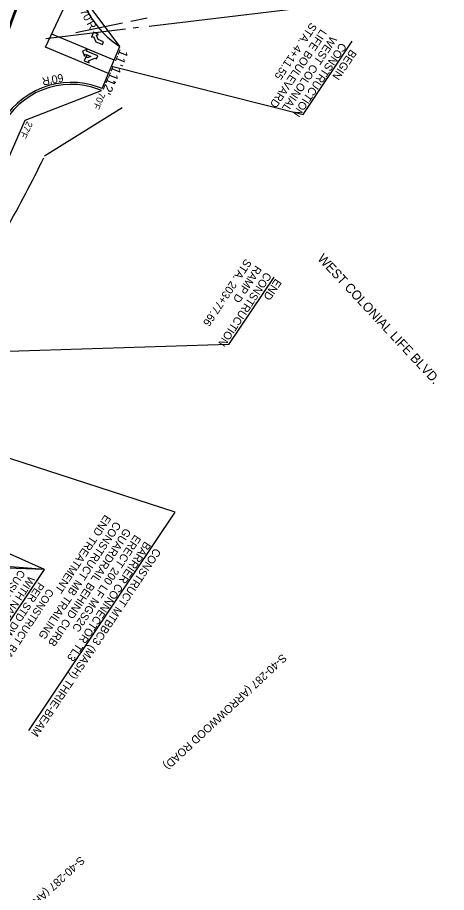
# Model space of a CAD drawing. Extents: x 1966090 to 1975830, y 788086 to 801233.
# Drawn here: x 1971774 to 1972095, y 795878 to 796534 of the extents above; entities that cross this region are included whole.
import ezdxf

# ---------------------------------------------------------------- set-up
doc = ezdxf.new("R2010")
doc.units = 0
for name, color, linetype in [('BR_PROPOSED_DRAINAGE', 7, 'Continuous'), ('RD_EX_Driveway_txCode', 7, 'Continuous'), ('RD_EX_RW_TX', 7, 'Continuous'), ('RD_EX_SU_Gas', 7, 'Continuous'), ('RD_EX_SU_H2O', 7, 'Continuous'), ('RD_EX_Survey_Limits', 7, 'Continuous'), ('RD_EX_TX_Dam_ELEV', 7, 'Continuous'), ('RD_PD_RW_TX', 7, 'Continuous'), ('RD_Sketch6', 7, 'Continuous'), ('RD_Sketch8', 7, 'Continuous')]:
    doc.layers.add(name, color=color, linetype=linetype)

msp = doc.modelspace()

# ---------------------------------------------------------------- linework, layer by layer
at = {"layer": 'BR_PROPOSED_DRAINAGE'}
for p, q in [((1971850.26, 796511.91), (1971822.14, 796549.74)), ((1971779.3, 796456.76), (1971836.59, 796478.95)), ((1971758.42, 796409.21), (1971779.3, 796456.76))]:
    msp.add_line(p, q, dxfattribs=at)
at = {"layer": 'RD_EX_Driveway_txCode'}
for p, q in [((1971830.64, 796522.55), (1971829.1, 796518.86)), ((1971829.1, 796518.86), (1971830.6, 796519.48)), ((1971830.6, 796519.48), (1971832.3, 796515.33)), ((1971834.33, 796521.01), (1971830.64, 796522.55)), ((1971832.82, 796520.39), (1971834.33, 796521.01)), ((1971834.13, 796517.17), (1971832.82, 796520.39)), ((1971832.3, 796515.33), (1971837.24, 796513.27)), ((1971838.17, 796515.49), (1971834.13, 796517.17)), ((1971837.24, 796513.27), (1971838.17, 796515.49)), ((1971826.01, 796509.83), (1971822.31, 796508.31)), ((1971822.31, 796508.31), (1971823.84, 796504.61)), ((1971823.84, 796504.61), (1971824.46, 796506.11)), ((1971824.46, 796506.11), (1971828.51, 796504.45)), ((1971825.39, 796508.33), (1971826.01, 796509.83)), ((1971833.85, 796504.8), (1971825.39, 796508.33)), ((1971825.22, 796504.86), (1971823.68, 796501.17)), ((1971823.68, 796501.17), (1971827.37, 796499.63)), ((1971825.84, 796503.35), (1971825.22, 796504.86)), ((1971828.51, 796504.45), (1971825.84, 796503.35)), ((1971826.75, 796501.13), (1971831.58, 796503.12)), ((1971827.37, 796499.63), (1971826.75, 796501.13)), ((1971831.58, 796503.12), (1971832.93, 796502.58)), ((1971832.93, 796502.58), (1971833.85, 796504.8))]:
    msp.add_line(p, q, dxfattribs=at)
at = {"layer": 'RD_EX_SU_Gas'}
for p, q in [((1971794.68, 796511.27), (1971818.54, 796562.86)), ((1971846.1, 796501.75), (1971799.3, 796521.26))]:
    msp.add_line(p, q, dxfattribs=at)
for centre, radius, start, end in [((1971051.22, 796804.85), 768, 334.44688, 341.82587), ((1971051.22, 796804.85), 769, 334.44688, 341.82587), ((1974296, 798203.94), 3784.72, 216.39766, 236.97136), ((1974296, 798203.94), 3796.72, 216.39766, 236.97136), ((1974296, 798203.94), 3842.72, 216.39766, 244.09898), ((1974296, 798203.94), 3854.72, 216.39766, 243.9112)]:
    msp.add_arc(centre, radius, start, end, dxfattribs=at)
at = {"layer": 'RD_EX_Survey_Limits'}
msp.add_line((1971841.86, 796491.6), (1971794.68, 796511.27), dxfattribs=at)
at = {"layer": 'RD_EX_TX_Dam_ELEV'}
msp.add_line((1971852.17, 796465.84), (1971793.9, 796429.63), dxfattribs=at)
msp.add_arc((1970655.54, 796992.68), 1270, 330.89814, 333.61821, dxfattribs=at)
at = {"layer": 'RD_PD_RW_TX'}
msp.add_line((1971836.59, 796478.95), (1971834.56, 796479.69), dxfattribs=at)
msp.add_arc((1971813.84, 796424.98), 58.5, 69.26451, 153.52193, dxfattribs=at)
at = {"layer": 'RD_Sketch6'}
for p, q in [((1972022.56, 796545), (1971872.27, 796526.95)), ((1971870.83, 796533.11), (1971858.5, 796530.56)), ((1971852.28, 796529.26), (1971817.31, 796522.01)), ((1971864.37, 796526.01), (1971860.39, 796525.53)), ((1971854.61, 796524.83), (1971794.92, 796517.67)), ((1971987.8, 796460.83), (1972024.7, 796515.93)), ((1971844.17, 796497.13), (1971987.8, 796460.83)), ((1971932.18, 796288.53), (1971966, 796339.04)), ((1971932.18, 796288.53), (1971643.71, 796279.28)), ((1971891.84, 796162.89), (1971651.31, 796240.83)), ((1971793.86, 796119.85), (1971606.84, 796202.55)), ((1971782.14, 795999.06), (1971891.84, 796162.89)), ((1971793.86, 796119.85), (1971588.72, 796135.58)), ((1971793.86, 796119.85), (1971590.01, 796126.9)), ((1971733.2, 796029.28), (1971793.86, 796119.85))]:
    msp.add_line(p, q, dxfattribs=at)
at = {"layer": 'RD_Sketch8'}
for p, q in [((1971837.17, 796480.34), (1971850.32, 796511.87)), ((1971850.26, 796511.91), (1971850.32, 796511.87)), ((1971837.17, 796480.34), (1971835.07, 796481.1))]:
    msp.add_line(p, q, dxfattribs=at)
for centre, radius, start, end in [((1971888.09, 796570.81), 70, 161.50403, 237.28747), ((1971813.84, 796424.98), 60, 69.26451, 153.52193), ((1972226.58, 795960.7), 636.66, 170.70317, 225.41147), ((1974296, 798203.94), 3808.72, 216.39766, 236.97136), ((1974296, 798203.94), 3830.72, 216.39766, 243.9112), ((1974296, 798203.94), 3878.72, 216.39766, 241.30888), ((1972046.23, 795651.96), 636.62, 156.21044, 245.71509), ((1972046.23, 795651.96), 620.62, 156.21044, 245.71509)]:
    msp.add_arc(centre, radius, start, end, dxfattribs=at)

# ---------------------------------------------------------------- texts
at = {"layer": 'RD_EX_Driveway_txCode'}
for s, height, rotation, p in [("11'", 7, 247.70535, (1971850.5, 796510.36)), ("11'", 7, 247.70535, (1971845.2, 796497.89)), ("12'", 7, 247.70535, (1971841.32, 796489.05)), ('S-40-287 (ARROWWOOD ROAD)', 5.9996, 222.96852, (1971972.16, 796056.93)), ('S-40-287 (ARROWWOOD ROAD)', 5.9996, 222.69822, (1971820.63, 795905.2))]:
    msp.add_text(s, height=height, rotation=rotation, dxfattribs=at).set_placement(p)
at = {"layer": 'RD_EX_RW_TX'}
for s, rotation, p in [("70'F", 246.85663, (1971834.99, 796477.87)), ("27'F", 244.44821, (1971780.74, 796456.24))]:
    msp.add_text(s, height=5, rotation=rotation, dxfattribs=at).set_placement(p)
at = {"layer": 'RD_EX_SU_H2O'}
msp.add_text('WEST COLONIAL LIFE BLVD.', height=7, rotation=313.01717, dxfattribs=at).set_placement((1971998.16, 796352.44))
at = {"layer": 'RD_Sketch6'}
for s, height, rotation, p in [("70'R", 6, 298.64948, (1971820.17, 796538.33)), ('STA. 4+11.55', 5.9996, 235.85944, (1971993.65, 796530.36)), ('LIFE BOULEVARD', 5.9996, 235.85944, (1972001.1, 796525.31)), ('WEST COLONIAL ', 5.9996, 235.85944, (1972008.55, 796520.26)), ('CONSTRUCTION', 5.9996, 235.85944, (1972016, 796515.21)), ('BEGIN ', 6, 235.85944, (1972023.45, 796510.15)), ("60'R", 6, 191.05065, (1971807.38, 796491.55)), ('STA. 203+77.66', 5.9996, 236.35283, (1971944.66, 796353.23)), ('CONSTRUCTION', 5.9996, 236.35283, (1971959.64, 796343.25)), ('RAMP D', 6, 236.35283, (1971952.15, 796348.24)), ('END ', 6, 236.35283, (1971967.13, 796338.27)), ('END TREATMENT', 5.9996, 236.21793, (1971839.24, 796161.35)), ('CONSTRUCT MB TRAILING ', 5.9996, 236.21793, (1971846.72, 796156.35)), ('GUARDRAIL BEHIND CURB', 5.9996, 236.21793, (1971854.19, 796151.34)), ('ERECT 200 LF MGS2C ', 5.9996, 236.21793, (1971861.67, 796146.34)), ('BARRIER CONNECTOR TL3', 5.9996, 236.21793, (1971869.15, 796141.34)), ('CONSTRUCT MTBBC3 (MASH) THRIE-BEAM', 5.9996, 236.21793, (1971876.63, 796136.33)), ('CUSHION 2A', 5.7, 236.71509, (1971775.02, 796120.07)), ('WITH NARROW CRASH', 5.6996, 236.71509, (1971782.16, 796115.38)), ('PER STD DWG 805-805-00', 5.6996, 236.71509, (1971789.31, 796110.68)), ('CONSTRUCT BARRIER ', 5.6996, 236.71509, (1971796.46, 796105.99))]:
    msp.add_text(s, height=height, rotation=rotation, dxfattribs=at).set_placement(p)

doc.saveas('drawing.dxf')
